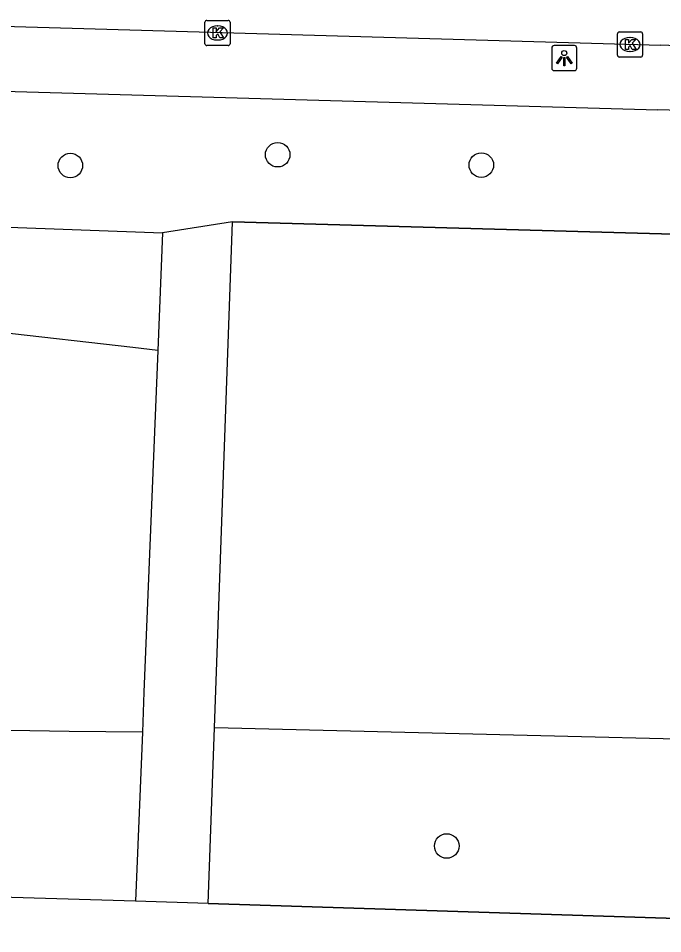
# Model space of a CAD drawing. Extents: x 157321 to 158827, y 386650 to 388532.
# Drawn here: x 158245.46 to 158271.14, y 387875.93 to 387912.42 of the extents above; entities that cross this region are included whole.
import ezdxf

# ---------------------------------------------------------------- set-up
doc = ezdxf.new("R2010")
doc.units = 0
for name, color, linetype in [('IMGEO_Boom', 7, 'Continuous'), ('IMGEO_Groenvoorziening', 7, 'Continuous'), ('IMGEO_Hek', 7, 'Continuous'), ('IMGEO_Kolk', 7, 'Continuous'), ('IMGEO_Lichtpunt', 7, 'Continuous'), ('IMGEO_Rijbaan_lokaal_open', 7, 'Continuous'), ('IMGEO_Voetpad_open', 7, 'Continuous')]:
    doc.layers.add(name, color=color, linetype=linetype)

msp = doc.modelspace()

# ---------------------------------------------------------------- linework, layer by layer
at = {"layer": 'IMGEO_Boom'}
for centre in [(158255.801, 387906.982), (158247.538, 387906.552), (158263.916, 387906.569), (158262.538, 387879.425)]:
    msp.add_circle(centre, 0.489, dxfattribs=at)
at = {"layer": 'IMGEO_Groenvoorziening'}
for points in [[(158251.022, 387899.178), (158250.026, 387899.299), (158244.64, 387899.904), (158244.716, 387904.104)], [(158244.716, 387904.104), (158251.212, 387903.862)], [(158254.004, 387904.307), (158251.212, 387903.862)], [(158253.282, 387884.14), (158254.004, 387904.307)], [(158254.004, 387904.307), (158272.046, 387903.801), (158278.181, 387894.671)], [(158251.212, 387903.862), (158251.022, 387899.178)], [(158251.022, 387899.178), (158250.471, 387885.552), (158250.407, 387883.962)], [(158250.407, 387883.962), (158247.489, 387883.995), (158237.269, 387884.158)], [(158253.031, 387877.132), (158253.282, 387884.14)], [(158285.794, 387883.341), (158253.282, 387884.14)], [(158250.407, 387883.962), (158250.134, 387877.219)], [(158250.134, 387877.219), (158232.205, 387877.759)], [(158253.031, 387877.132), (158250.134, 387877.219)], [(158290.775, 387875.929), (158253.031, 387877.132)]]:
    msp.add_lwpolyline(points, dxfattribs=at)
at = {"layer": 'IMGEO_Hek'}
for points in [[(158253.282, 387884.14), (158254.004, 387904.307)], [(158278.181, 387894.671), (158272.046, 387903.801), (158254.004, 387904.307)], [(158285.794, 387883.341), (158253.282, 387884.14)], [(158253.031, 387877.132), (158290.775, 387875.929)]]:
    msp.add_lwpolyline(points, dxfattribs=at)
at = {"layer": 'IMGEO_Kolk'}
for p, q in [((158252.903, 387911.409), (158252.903, 387912.261)), ((158252.978, 387912.335), (158253.83, 387912.335)), ((158253.391, 387912.115), (158253.416, 387912.115)), ((158253.904, 387912.261), (158253.904, 387911.409)), ((158269.341, 387910.95), (158269.341, 387911.802)), ((158269.416, 387911.876), (158270.268, 387911.876)), ((158270.342, 387911.802), (158270.342, 387910.95)), ((158253.414, 387911.555), (158253.389, 387911.555)), ((158269.829, 387911.656), (158269.854, 387911.656)), ((158253.83, 387911.335), (158252.978, 387911.335)), ((158269.852, 387911.096), (158269.827, 387911.096)), ((158270.268, 387910.876), (158269.416, 387910.876))]:
    msp.add_line(p, q, dxfattribs=at)
for points in [[(158252.903, 387911.409), (158252.903, 387912.261)], [(158252.978, 387912.335), (158253.83, 387912.335)], [(158253.904, 387912.261), (158253.904, 387911.409)], [(158253.224, 387912.035), (158253.347, 387912.035), (158253.347, 387911.884), (158253.477, 387912.035), (158253.641, 387912.035), (158253.495, 387911.884), (158253.648, 387911.635), (158253.496, 387911.635), (158253.411, 387911.799), (158253.347, 387911.732), (158253.347, 387911.635), (158253.224, 387911.635), (158253.224, 387912.035)], [(158269.341, 387910.95), (158269.341, 387911.802)], [(158269.416, 387911.876), (158270.268, 387911.876)], [(158270.342, 387911.802), (158270.342, 387910.95)], [(158269.662, 387911.576), (158269.785, 387911.576), (158269.785, 387911.425), (158269.915, 387911.576), (158270.079, 387911.576), (158269.933, 387911.425), (158270.086, 387911.176), (158269.934, 387911.176), (158269.849, 387911.34), (158269.785, 387911.273), (158269.785, 387911.176), (158269.662, 387911.176), (158269.662, 387911.576)], [(158253.83, 387911.335), (158252.978, 387911.335)], [(158270.268, 387910.876), (158269.416, 387910.876)]]:
    msp.add_lwpolyline(points, dxfattribs=at)
for centre, start, end in [((158252.98, 387912.259), 91.552, 178.448), ((158252.98, 387912.259), 91.552, 178.448), ((158253.828, 387912.259), 1.552, 88.448), ((158253.828, 387912.259), 1.552, 88.448), ((158269.418, 387911.8), 91.552, 178.448), ((158269.418, 387911.8), 91.552, 178.448), ((158270.266, 387911.8), 1.552, 88.448), ((158270.266, 387911.8), 1.552, 88.448), ((158252.98, 387911.411), 181.552, 268.448), ((158252.98, 387911.411), 181.552, 268.448), ((158253.828, 387911.411), 271.552, 358.448), ((158253.828, 387911.411), 271.552, 358.448), ((158269.418, 387910.952), 181.552, 268.448), ((158269.418, 387910.952), 181.552, 268.448), ((158270.266, 387910.952), 271.552, 358.448), ((158270.266, 387910.952), 271.552, 358.448)]:
    msp.add_arc(centre, 0.0765, start, end, dxfattribs=at)
for centre, major_axis, ratio, start_param, end_param in [((158253.39, 387911.835), (-0.387, 0.002), 0.722429, 4.712389, 7.853982), ((158253.415, 387911.835), (-0.39, 0.002), 0.717154, 1.570796, 4.712389), ((158269.828, 387911.376), (-0.387, 0.002), 0.722429, 4.712389, 7.853982), ((158269.853, 387911.376), (-0.39, 0.002), 0.717154, 1.570796, 4.712389)]:
    msp.add_ellipse(centre, major_axis=major_axis, ratio=ratio, start_param=start_param, end_param=end_param, dxfattribs=at)
at = {"layer": 'IMGEO_Lichtpunt'}
for p, q in [((158266.724, 387911.236), (158266.724, 387910.429)), ((158266.724, 387911.236), (158266.724, 387910.429)), ((158267.626, 387911.331), (158266.818, 387911.331)), ((158267.626, 387911.331), (158266.818, 387911.331)), ((158267.72, 387910.429), (158267.72, 387911.236)), ((158267.72, 387910.429), (158267.72, 387911.236)), ((158266.818, 387910.335), (158267.626, 387910.335)), ((158266.818, 387910.335), (158267.626, 387910.335))]:
    msp.add_line(p, q, dxfattribs=at)
for points in [[(158267.098, 387910.9), (158267.137, 387910.872), (158266.949, 387910.61), (158266.911, 387910.637), (158267.098, 387910.9)], [(158267.2, 387910.852), (158267.247, 387910.852), (158267.247, 387910.53), (158267.2, 387910.53), (158267.2, 387910.852)], [(158267.31, 387910.872), (158267.348, 387910.899), (158267.535, 387910.637), (158267.496, 387910.609), (158267.31, 387910.872)]]:
    msp.add_lwpolyline(points, dxfattribs=at)
msp.add_circle((158267.223, 387911.034), 0.0994, dxfattribs=at)
for centre, start, end in [((158266.818, 387911.236), 90, 180), ((158266.818, 387911.236), 90, 180), ((158267.626, 387911.236), 0, 90), ((158267.626, 387911.236), 0, 90), ((158266.818, 387910.429), 180, 270), ((158266.818, 387910.429), 180, 270), ((158267.626, 387910.429), 270, 0), ((158267.626, 387910.429), 270, 360)]:
    msp.add_arc(centre, 0.0946, start, end, dxfattribs=at)
at = {"layer": 'IMGEO_Rijbaan_lokaal_open'}
msp.add_lwpolyline([(158233.792, 387912.42), (158271.075, 387911.352)], dxfattribs=at)
msp.add_arc((158270.887, 387901.593), 9.761, 31.8243, 88.8993, dxfattribs=at)
at = {"layer": 'IMGEO_Voetpad_open'}
msp.add_lwpolyline([(158233.206, 387909.844), (158270.946, 387908.777)], dxfattribs=at)
msp.add_arc((158270.902, 387901.627), 7.15, 32.701, 89.6502, dxfattribs=at)

doc.saveas('drawing.dxf')
